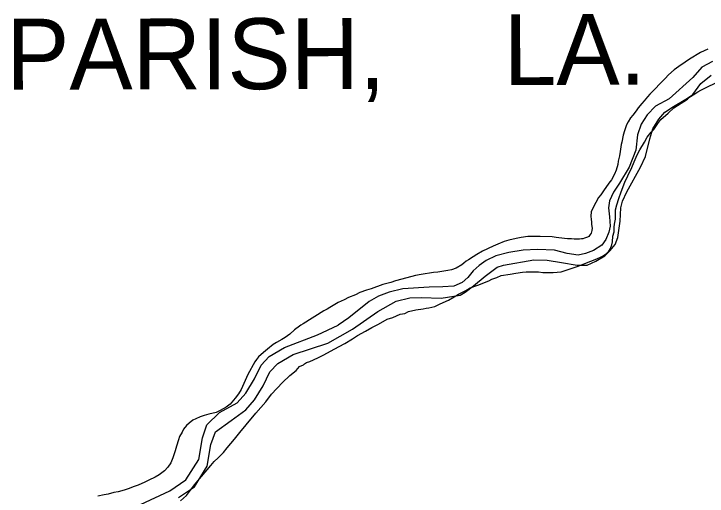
# Model space of a CAD drawing. Extents: x 3355677 to 3393573, y 612928 to 638357.
# Drawn here: x 3362967 to 3364922, y 631801 to 633161 of the extents above; entities that cross this region are included whole.
import ezdxf

# ---------------------------------------------------------------- set-up
doc = ezdxf.new("R2010")
doc.units = 0
for name, color, linetype in [('V-SITE-VEGE', 7, 'Continuous'), ('V-TOPO-GNAM-IDEN', 7, 'Continuous'), ('V-TOPO-SHOR', 7, 'Continuous')]:
    doc.layers.add(name, color=color, linetype=linetype)

msp = doc.modelspace()

# ---------------------------------------------------------------- linework, layer by layer
at = {"layer": 'V-SITE-VEGE'}
for p, q in [((3364903.7, 633051.8), (3364872.5, 633032.9)), ((3364924.4, 633061.5), (3364903.7, 633051.8)), ((3364872.5, 633032.9), (3364860.1, 633024.7)), ((3364842.4, 633012.4), (3364828.9, 633003.2)), ((3364860.1, 633024.7), (3364842.4, 633012.4)), ((3364813.3, 632989.4), (3364804, 632979.1)), ((3364828.9, 633003.2), (3364813.3, 632989.4)), ((3364804, 632979.1), (3364760.8, 632934.9)), ((3364760.8, 632934.9), (3364754, 632926.7)), ((3364745.1, 632915.4), (3364738.4, 632908.2)), ((3364754, 632926.7), (3364745.1, 632915.4)), ((3364727.9, 632895.8), (3364721.7, 632887.6)), ((3364738.4, 632908.2), (3364727.9, 632895.8)), ((3364712.8, 632875.2), (3364706.6, 632868)), ((3364721.7, 632887.6), (3364712.8, 632875.2)), ((3364699.3, 632856.2), (3364695.1, 632848.5)), ((3364706.6, 632868), (3364699.3, 632856.2)), ((3364688.8, 632831.4), (3364685.1, 632819.1)), ((3364695.1, 632848.5), (3364688.8, 632831.4)), ((3364685.1, 632819.1), (3364681.3, 632799.4)), ((3364679.7, 632792.7), (3364677, 632773.1)), ((3364681.3, 632799.4), (3364679.7, 632792.7)), ((3364677, 632773.1), (3364674.9, 632760.7)), ((3364674.9, 632760.7), (3364671.7, 632745.2)), ((3364670.1, 632735.9), (3364665.8, 632720.4)), ((3364671.7, 632745.2), (3364670.1, 632735.9)), ((3364665.8, 632720.4), (3364660.6, 632709.1)), ((3364660.6, 632709.1), (3364652.2, 632692.6)), ((3364645.4, 632683.4), (3364630.3, 632662.3)), ((3364652.2, 632692.6), (3364645.4, 632683.4)), ((3364630.3, 632662.3), (3364622, 632650.4)), ((3364616.2, 632642.7), (3364607.9, 632629.3)), ((3364622, 632650.4), (3364616.2, 632642.7)), ((3364607.9, 632629.3), (3364599, 632611.3)), ((3364595.3, 632602.5), (3364594.7, 632590.6)), ((3364599, 632611.3), (3364595.3, 632602.5)), ((3364594.7, 632590.6), (3364595.1, 632581.3)), ((3364595.1, 632581.3), (3364596.1, 632574.6)), ((3364596.1, 632574.6), (3364596.6, 632567.4)), ((3364596.6, 632567.4), (3364598.1, 632556.5)), ((3364592.8, 632538.9), (3364588.6, 632533.3)), ((3364594.9, 632542.6), (3364592.8, 632538.9)), ((3364597.5, 632549.8), (3364594.9, 632542.6)), ((3364598.1, 632556.5), (3364597.5, 632549.8)), ((3364350.2, 632518.8), (3364331.6, 632511.7)), ((3364363.2, 632522.8), (3364350.2, 632518.8)), ((3364383.9, 632527.9), (3364363.2, 632522.8)), ((3364397.3, 632529.9), (3364383.9, 632527.9)), ((3364416.5, 632532.8), (3364397.3, 632529.9)), ((3364428.4, 632533.3), (3364416.5, 632532.8)), ((3364451.1, 632533.1), (3364428.4, 632533.3)), ((3364485.2, 632531.9), (3364451.1, 632533.1)), ((3364496.1, 632530.3), (3364485.2, 632531.9)), ((3364520.4, 632527.5), (3364496.1, 632530.3)), ((3364528.6, 632526.9), (3364520.4, 632527.5)), ((3364539.5, 632526.4), (3364528.6, 632526.9)), ((3364547.2, 632525.3), (3364539.5, 632526.4)), ((3364562.2, 632525.2), (3364547.2, 632525.3)), ((3364567.9, 632526.2), (3364562.2, 632525.2)), ((3364571.5, 632526.7), (3364567.9, 632526.2)), ((3364576.7, 632528.2), (3364571.5, 632526.7)), ((3364584.5, 632531.2), (3364576.7, 632528.2)), ((3364588.6, 632533.3), (3364584.5, 632531.2)), ((3364319.1, 632505.5), (3364289, 632491.3)), ((3364331.6, 632511.7), (3364319.1, 632505.5)), ((3364273, 632482.1), (3364262.6, 632475.9)), ((3364289, 632491.3), (3364273, 632482.1)), ((3364242.9, 632463.1), (3364235.6, 632458)), ((3364249.6, 632467.2), (3364242.9, 632463.1)), ((3364262.6, 632475.9), (3364249.6, 632467.2)), ((3364214.3, 632443.7), (3364200.8, 632439.1)), ((3364229.9, 632453.4), (3364214.3, 632443.7)), ((3364235.6, 632458), (3364229.9, 632453.4)), ((3364089.6, 632420.2), (3364043.5, 632408)), ((3364099.9, 632423.2), (3364089.6, 632420.2)), ((3364116, 632425.7), (3364099.9, 632423.2)), ((3364150.6, 632431.7), (3364116, 632425.7)), ((3364163.1, 632432.6), (3364150.6, 632431.7)), ((3364173.9, 632434.1), (3364163.1, 632432.6)), ((3364191, 632437.1), (3364173.9, 632434.1)), ((3364200.8, 632439.1), (3364191, 632437.1)), ((3364030, 632403.5), (3364007.7, 632397.4)), ((3364043.5, 632408), (3364030, 632403.5)), ((3363961.6, 632381.7), (3363942.5, 632375.1)), ((3363974.6, 632385.7), (3363961.6, 632381.7)), ((3364007.7, 632397.4), (3363974.6, 632385.7)), ((3363930, 632369), (3363910.8, 632360.8)), ((3363942.5, 632375.1), (3363930, 632369)), ((3363881.8, 632347), (3363858.4, 632333.2)), ((3363898.4, 632354.7), (3363881.8, 632347)), ((3363910.8, 632360.8), (3363898.4, 632354.7)), ((3363841.3, 632323), (3363782.7, 632286.7)), ((3363850.1, 632328.1), (3363841.3, 632323)), ((3363858.4, 632333.2), (3363850.1, 632328.1)), ((3363782.7, 632286.7), (3363775.9, 632282.6)), ((3363758.3, 632269.8), (3363744.7, 632257.5)), ((3363772.3, 632280.5), (3363758.3, 632269.8)), ((3363775.9, 632282.6), (3363772.3, 632280.5)), ((3363732.3, 632248.7), (3363722.4, 632242.6)), ((3363744.7, 632257.5), (3363732.3, 632248.7)), ((3363698, 632228.3), (3363681.9, 632215.5)), ((3363707.9, 632233.9), (3363698, 632228.3)), ((3363722.4, 632242.6), (3363707.9, 632233.9)), ((3363670.5, 632205.7), (3363657, 632193.4)), ((3363681.9, 632215.5), (3363670.5, 632205.7)), ((3363650.7, 632186.2), (3363646, 632179.5)), ((3363657, 632193.4), (3363650.7, 632186.2)), ((3363646, 632179.5), (3363626.7, 632144)), ((3363626.7, 632144), (3363607.8, 632101.7)), ((3363600, 632089.3), (3363591.1, 632077)), ((3363607.8, 632101.7), (3363600, 632089.3)), ((3363591.1, 632077), (3363576.5, 632060)), ((3363565.6, 632051.8), (3363548.5, 632042.1)), ((3363576.5, 632060), (3363565.6, 632051.8)), ((3363516.4, 632032), (3363503.4, 632028.4)), ((3363537.1, 632037), (3363516.4, 632032)), ((3363548.5, 632042.1), (3363537.1, 632037)), ((3363471.8, 632014.7), (3363461.4, 632007)), ((3363479.6, 632019.3), (3363471.8, 632014.7)), ((3363492, 632024.9), (3363479.6, 632019.3)), ((3363503.4, 632028.4), (3363492, 632024.9)), ((3363445.3, 631989.5), (3363441.1, 631981.3)), ((3363454.1, 632000.3), (3363445.3, 631989.5)), ((3363461.4, 632007), (3363454.1, 632000.3)), ((3363441.1, 631981.3), (3363434.3, 631968.9)), ((3363431.1, 631959.6), (3363425.3, 631941.6)), ((3363434.3, 631968.9), (3363431.1, 631959.6)), ((3363425.3, 631941.6), (3363421.6, 631928.2)), ((3363421.6, 631928.2), (3363415.3, 631908.6)), ((3363409, 631895.1), (3363400.6, 631882.8)), ((3363415.3, 631908.6), (3363409, 631895.1)), ((3363400.6, 631882.8), (3363391.8, 631872)), ((3363365.3, 631854.6), (3363347.7, 631845.4)), ((3363376.2, 631861.2), (3363365.3, 631854.6)), ((3363391.8, 631872), (3363376.2, 631861.2)), ((3363336.3, 631839.8), (3363317.6, 631832.1)), ((3363347.7, 631845.4), (3363336.3, 631839.8)), ((3363278.2, 631817.4), (3363260.6, 631812.9)), ((3363289.1, 631821), (3363278.2, 631817.4)), ((3363306.2, 631828.1), (3363289.1, 631821)), ((3363317.6, 631832.1), (3363306.2, 631828.1)), ((3363221.3, 631804.3), (3363203.7, 631800.8)), ((3363232.7, 631806.8), (3363221.3, 631804.3)), ((3363248.7, 631810.9), (3363232.7, 631806.8)), ((3363260.6, 631812.9), (3363248.7, 631810.9))]:
    msp.add_line(p, q, dxfattribs=at)
for points in [[(3364101, 632326.2), (3364121.1, 632329.1), (3364129.6, 632331.1), (3364137.1, 632332.1), (3364154.1, 632336.1), (3364169, 632343.4), (3364192.4, 632353.7), (3364208.4, 632363), (3364221.2, 632370.3), (3364241.5, 632380.6), (3364254.3, 632387.9), (3364275.6, 632396.1), (3364306.5, 632408.4), (3364315, 632412.5), (3364328.8, 632417.7), (3364341.6, 632422.8), (3364367.1, 632426.7), (3364383, 632429.7), (3364401.1, 632432.7), (3364411.7, 632433.6), (3364446.6, 632433.1), (3364459.3, 632431.9), (3364487.9, 632431.6), (3364510.2, 632433.4), (3364558.1, 632449.8), (3364577.2, 632456.9), (3364611.3, 632470.3), (3364623, 632475.4), (3364629.4, 632478.5), (3364638, 632484.8), (3364645.5, 632492.1), (3364649.8, 632499.5), (3364653.1, 632510), (3364655.4, 632518.5), (3364656.6, 632534.4), (3364659.9, 632546), (3364660.1, 632559.7), (3364661.3, 632568.2), (3364663.6, 632582), (3364663.9, 632608.4), (3364667.2, 632622.2), (3364672.8, 632640.1), (3364679.4, 632659.1), (3364690.3, 632686.5), (3364699, 632704.4), (3364709.9, 632727.6), (3364716.4, 632743.4), (3364725.2, 632763.4), (3364732.7, 632777.1), (3364745.7, 632799.2), (3364753.3, 632812.9), (3364764.1, 632827.6), (3364771.6, 632834.9), (3364783.5, 632851.7), (3364792.1, 632863.2), (3364812.4, 632881), (3364828.5, 632895.6), (3364867, 632920.6), (3364875.5, 632927.9), (3364883, 632933.1), (3364895.8, 632941.4), (3364904.4, 632945.5), (3364918.2, 632952.8), (3364950.2, 632968.3)], [(3363436.3, 631787.8), (3363453.5, 631802.4), (3363476.1, 631832.8), (3363495.5, 631855.9), (3363522.3, 631887.3), (3363532, 631898.9), (3363542.7, 631909.3), (3363548.1, 631913.5), (3363557.8, 631924), (3363568.5, 631936.6), (3363589, 631961.7), (3363604, 631980.6), (3363622.3, 632001.6), (3363649.2, 632035.2), (3363677.1, 632066.6), (3363693.3, 632088.6), (3363724.4, 632121.1), (3363744.8, 632141), (3363763, 632155.6), (3363772.7, 632166.1), (3363783.3, 632171.2), (3363786.5, 632174.4), (3363791.9, 632177.5), (3363801.5, 632180.5), (3363823.8, 632190.8), (3363840.9, 632199.1), (3363860.1, 632209.5), (3363884.6, 632222.9), (3363900.6, 632231.2), (3363922, 632244.7), (3363935.9, 632254.1), (3363958.3, 632266.5), (3363976.4, 632276.9), (3363995.6, 632286.2), (3364020.1, 632299.7), (3364036.1, 632304.8), (3364056.3, 632314), (3364069.1, 632316), (3364079.7, 632321.2), (3364101, 632326.2)]]:
    msp.add_lwpolyline(points, dxfattribs=at)
at = {"layer": 'V-TOPO-SHOR'}
for points in [[(3364937.9, 633026.8), (3364907.2, 633010.3), (3364882, 632981.2), (3364814.8, 632921.8), (3364777.1, 632900.5), (3364753.3, 632876.2), (3364736.4, 632849.9), (3364725.8, 632820.1), (3364721.3, 632776.3), (3364702.2, 632728.4), (3364674.8, 632684), (3364657.9, 632658.4), (3364647.3, 632634.1), (3364644.4, 632613.9), (3364647.1, 632588.9), (3364649, 632562.4), (3364644.7, 632545.7), (3364636.2, 632524.9), (3364625, 632508.3), (3364601.9, 632493.8), (3364579.6, 632485.6), (3364558.7, 632480.9), (3364527.4, 632485.3), (3364491.3, 632494.5), (3364444, 632496.2), (3364403.6, 632494.4), (3364363.2, 632487.7), (3364326.3, 632478.2), (3364299.1, 632465.2), (3364278.8, 632451.4), (3364262, 632436.2), (3364247.3, 632417.5), (3364231.2, 632403.7), (3364207.4, 632393.4), (3364176.8, 632390.8), (3364137.8, 632390.3), (3364064.1, 632385.9), (3364025.7, 632375.8), (3363995, 632364.8), (3363969.2, 632349.7), (3363911.8, 632303.4), (3363881.8, 632283.4)], [(3363922.1, 632271.3), (3363993.4, 632321.7), (3364045, 632350.6), (3364083.4, 632360.1), (3364116.8, 632361.3), (3364172.4, 632359.5), (3364226.1, 632367.5), (3364239.3, 632375.8), (3364263.1, 632394.4), (3364296, 632421.3), (3364329.6, 632446.9), (3364347.7, 632452.3), (3364433.4, 632467.1), (3364470.9, 632466.8), (3364511.2, 632459.6), (3364555.7, 632452.4), (3364584.2, 632452.2), (3364608.7, 632463.2), (3364633.8, 632478.3), (3364649.2, 632493.5), (3364663.2, 632510.8), (3364670.3, 632530.3), (3364676.9, 632576.2), (3364679.2, 632614.4), (3364683.5, 632633.2), (3364695.5, 632659.5), (3364734.2, 632728.2), (3364748.3, 632758.7), (3364760.5, 632808.7), (3364769, 632836.5), (3364785.9, 632864.2), (3364803.4, 632883.6), (3364827.2, 632900.1), (3364862.1, 632920.1), (3364882.4, 632933.9), (3364904.8, 632965), (3364933.5, 632987.8)], [(3363323.7, 631777.4), (3363406.7, 631816.1), (3363452.2, 631846.4), (3363488, 631904.3), (3363498.3, 631965.2), (3363511.4, 632001.5), (3363546.5, 632036.9), (3363596.7, 632063.8), (3363621, 632091.7), (3363645.3, 632131.6), (3363664.1, 632170.5), (3363686.7, 632194.4), (3363730.3, 632219.7), (3363822.8, 632255.9), (3363881.8, 632283.4)], [(3363431, 631796.8), (3363476.5, 631827.1), (3363512.3, 631885), (3363522.6, 631946), (3363535.6, 631982.2), (3363579.5, 632014.4), (3363621, 632044.5), (3363645.3, 632072.5), (3363669.5, 632112.3), (3363688.4, 632151.3), (3363711, 632175.1), (3363754.6, 632200.4), (3363852.7, 632232.1), (3363922.1, 632271.3)]]:
    msp.add_lwpolyline(points, dxfattribs=at)

# ---------------------------------------------------------------- texts
at = {"layer": 'V-TOPO-GNAM-IDEN'}
for s, rotation, p in [('PARISH,', 0.1223, (3362945.1, 632947.1)), ('LA.', 0.259, (3364348.5, 632959.9))]:
    msp.add_text(s, height=200, rotation=rotation, dxfattribs=at).set_placement(p)

doc.saveas('drawing.dxf')
